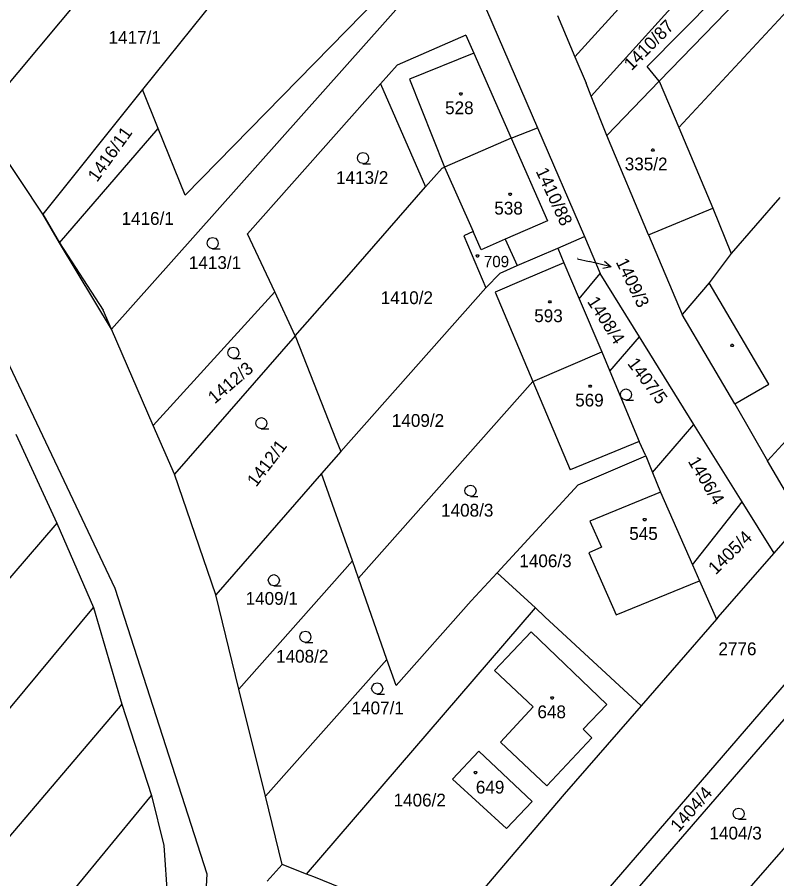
# Model space of a CAD drawing. Extents: x -580630 to -576196, y -1189024 to -1183567.
# Drawn here: x -578305.3 to -578204.3, y -1186455.1 to -1186340.5 of the extents above; entities that cross this region are included whole.
import ezdxf

# ---------------------------------------------------------------- set-up
doc = ezdxf.new("R2010")
doc.units = 0
for name, color, linetype in [('Vrstva 1', 7, 'Continuous'), ('Vrstva 16', 7, 'Continuous'), ('Vrstva 18', 7, 'Continuous'), ('Vrstva 19', 7, 'Continuous'), ('Vrstva 25', 7, 'Continuous'), ('Vrstva 4', 7, 'Continuous'), ('Vrstva 6', 7, 'Continuous'), ('Vrstva 63', 7, 'Continuous')]:
    doc.layers.add(name, color=color, linetype=linetype)

msp = doc.modelspace()

# ---------------------------------------------------------------- linework, layer by layer
at = {"layer": 'Vrstva 1'}
for p, q in [((-578286.11, -1186324.89), (-578310.4, -1186353.98)), ((-578247.75, -1186328.18), (-578283.02, -1186364.16)), ((-578292.81, -1186381.99), (-578246.85, -1186330.37)), ((-578246.85, -1186330.37), (-578236.13, -1186355.22)), ((-578231.16, -1186345.76), (-578217.5, -1186330.55)), ((-578228.99, -1186351.02), (-578213.75, -1186334.13)), ((-578276.93, -1186335.46), (-578288.66, -1186350.13)), ((-578221.54, -1186347.04), (-578211.2, -1186336.57)), ((-578209.48, -1186338.21), (-578219.96, -1186348.99)), ((-578233.49, -1186340.25), (-578231.16, -1186345.76)), ((-578245.66, -1186342.87), (-578254.82, -1186346.87)), ((-578245.66, -1186342.87), (-578244.6, -1186345.28)), ((-578244.6, -1186345.28), (-578239.64, -1186356.61)), ((-578231.16, -1186345.76), (-578229.68, -1186349.26)), ((-578254.82, -1186346.87), (-578257.01, -1186349.34)), ((-578219.96, -1186348.99), (-578221.54, -1186347.04)), ((-578274.71, -1186369.31), (-578257.01, -1186349.34)), ((-578257.01, -1186349.34), (-578251.02, -1186363.07)), ((-578228.99, -1186351.02), (-578229.68, -1186349.26)), ((-578226.93, -1186356.25), (-578219.96, -1186348.99)), ((-578219.96, -1186348.99), (-578217.36, -1186355.17)), ((-578288.66, -1186350.13), (-578301.92, -1186366.72)), ((-578286.6, -1186355.31), (-578288.66, -1186350.13)), ((-578226.93, -1186356.25), (-578228.99, -1186351.02)), ((-578301.92, -1186366.72), (-578310.4, -1186353.98)), ((-578299.7, -1186370.5), (-578286.6, -1186355.31)), ((-578283.02, -1186364.16), (-578286.6, -1186355.31)), ((-578239.64, -1186356.61), (-578236.13, -1186355.22)), ((-578236.13, -1186355.22), (-578229.91, -1186369.69)), ((-578217.36, -1186355.17), (-578212.83, -1186365.9)), ((-578239.64, -1186356.61), (-578248.51, -1186360.43)), ((-578239.64, -1186356.61), (-578234.83, -1186367.6)), ((-578221.36, -1186369.43), (-578226.93, -1186356.25)), ((-578251.02, -1186363.07), (-578248.82, -1186360.57)), ((-578248.82, -1186360.57), (-578248.51, -1186360.43)), ((-578248.51, -1186360.43), (-578244.7, -1186369.01)), ((-578261.52, -1186375.06), (-578251.02, -1186363.07)), ((-578203.91, -1186364.47), (-578210.39, -1186371.94)), ((-578301.92, -1186366.72), (-578299.7, -1186370.5)), ((-578212.83, -1186365.9), (-578210.39, -1186371.94)), ((-578234.83, -1186367.6), (-578240.44, -1186370.04)), ((-578315.27, -1186368.18), (-578292.35, -1186416.44)), ((-578244.7, -1186369.01), (-578245.93, -1186369.56)), ((-578243.63, -1186371.43), (-578244.7, -1186369.01)), ((-578271.1, -1186377.05), (-578274.71, -1186369.31)), ((-578245.93, -1186369.56), (-578243, -1186376.49)), ((-578240.44, -1186370.04), (-578243.63, -1186371.43)), ((-578240.44, -1186370.04), (-578238.85, -1186373.52)), ((-578233.42, -1186371.22), (-578229.91, -1186369.69)), ((-578229.91, -1186369.69), (-578227.8, -1186374.61)), ((-578221.36, -1186369.43), (-578216.91, -1186380.06)), ((-578299.7, -1186370.5), (-578293.89, -1186379.49)), ((-578238.85, -1186373.52), (-578233.42, -1186371.22)), ((-578233.42, -1186371.22), (-578232.66, -1186373.17)), ((-578210.39, -1186371.94), (-578213.31, -1186375.82)), ((-578241.13, -1186374.55), (-578238.85, -1186373.52)), ((-578232.66, -1186373.17), (-578237.98, -1186375.42)), ((-578232.66, -1186373.17), (-578230.61, -1186377.95)), ((-578243, -1186376.49), (-578241.13, -1186374.55)), ((-578230.61, -1186377.95), (-578227.8, -1186374.61)), ((-578222.57, -1186383.03), (-578227.8, -1186374.61)), ((-578268.37, -1186382.9), (-578261.52, -1186375.06)), ((-578237.98, -1186375.42), (-578241.78, -1186377.08)), ((-578213.31, -1186375.82), (-578216.91, -1186380.06)), ((-578287.24, -1186394.82), (-578271.1, -1186377.05)), ((-578268.37, -1186382.9), (-578271.1, -1186377.05)), ((-578243, -1186376.49), (-578262.28, -1186398.29)), ((-578241.78, -1186377.08), (-578236.77, -1186388.97)), ((-578230.61, -1186377.95), (-578227.6, -1186384.99)), ((-578292.81, -1186381.99), (-578293.89, -1186379.49)), ((-578209.89, -1186391.94), (-578216.91, -1186380.06)), ((-578287.24, -1186394.82), (-578292.81, -1186381.99)), ((-578268.37, -1186382.9), (-578284.43, -1186401.29)), ((-578268.37, -1186382.9), (-578262.9, -1186396.78)), ((-578226.52, -1186387.59), (-578222.57, -1186383.03)), ((-578215.33, -1186394.67), (-578222.57, -1186383.03)), ((-578236.77, -1186388.97), (-578227.6, -1186384.99)), ((-578227.6, -1186384.99), (-578226.52, -1186387.59)), ((-578226.52, -1186387.59), (-578222.64, -1186396.93)), ((-578236.77, -1186388.97), (-578259.95, -1186415.13)), ((-578236.77, -1186388.97), (-578231.82, -1186400.72)), ((-578195.91, -1186388.93), (-578205.54, -1186399.53)), ((-578209.89, -1186391.94), (-578205.54, -1186399.53)), ((-578284.43, -1186401.29), (-578287.24, -1186394.82)), ((-578220.84, -1186401.06), (-578215.33, -1186394.67)), ((-578208.92, -1186404.98), (-578215.33, -1186394.67)), ((-578305.52, -1186395.97), (-578300.06, -1186407.81)), ((-578262.9, -1186396.78), (-578262.28, -1186398.29)), ((-578222.64, -1186396.93), (-578231.82, -1186400.72)), ((-578221.74, -1186398.85), (-578222.64, -1186396.93)), ((-578262.28, -1186398.29), (-578264.85, -1186401.19)), ((-578230.74, -1186402.7), (-578221.74, -1186398.85)), ((-578221.74, -1186398.85), (-578220.84, -1186401.06)), ((-578201.61, -1186406.26), (-578205.54, -1186399.53)), ((-578278.94, -1186417.32), (-578284.43, -1186401.29)), ((-578264.85, -1186401.19), (-578278.94, -1186417.32)), ((-578260.76, -1186412.81), (-578264.85, -1186401.19)), ((-578220.84, -1186401.06), (-578219.78, -1186403.69)), ((-578230.74, -1186402.7), (-578241.5, -1186414.39)), ((-578219.78, -1186403.69), (-578229.2, -1186407.55)), ((-578219.78, -1186403.69), (-578215.53, -1186413.34)), ((-578215.53, -1186413.34), (-578208.92, -1186404.98)), ((-578204.68, -1186411.8), (-578208.92, -1186404.98)), ((-578300.06, -1186407.81), (-578295.2, -1186419.04)), ((-578229.2, -1186407.55), (-578227.63, -1186411.01)), ((-578204.68, -1186411.8), (-578200.9, -1186407.47)), ((-578227.63, -1186411.01), (-578229.32, -1186411.77)), ((-578275.85, -1186429.87), (-578260.76, -1186412.81)), ((-578259.95, -1186415.13), (-578260.76, -1186412.81)), ((-578229.32, -1186411.77), (-578225.67, -1186419.99)), ((-578212.15, -1186420.34), (-578204.68, -1186411.8)), ((-578215.53, -1186413.34), (-578214.59, -1186415.48)), ((-578241.5, -1186414.39), (-578244.96, -1186418.15)), ((-578241.5, -1186414.39), (-578236.43, -1186419.07)), ((-578256.17, -1186425.92), (-578259.95, -1186415.13)), ((-578225.67, -1186419.99), (-578214.59, -1186415.48)), ((-578214.59, -1186415.48), (-578212.35, -1186420.57)), ((-578292.35, -1186416.44), (-578280.11, -1186454.47)), ((-578275.85, -1186429.87), (-578278.94, -1186417.32)), ((-578244.96, -1186418.15), (-578254.96, -1186429.39)), ((-578295.2, -1186419.04), (-578291.45, -1186431.87)), ((-578266.85, -1186454.49), (-578236.43, -1186419.07)), ((-578190.62, -1186419.15), (-578240.77, -1186477.1)), ((-578236.43, -1186419.07), (-578235.16, -1186420.25)), ((-578241.05, -1186473.08), (-578195.15, -1186419.85)), ((-578235.16, -1186420.25), (-578222.36, -1186432.09)), ((-578212.35, -1186420.57), (-578222.36, -1186432.09)), ((-578212.15, -1186420.34), (-578212.35, -1186420.57)), ((-578241.85, -1186427.4), (-578236.99, -1186422.27)), ((-578236.99, -1186422.27), (-578226.93, -1186431.92)), ((-578272.34, -1186444.14), (-578256.17, -1186425.92)), ((-578254.96, -1186429.39), (-578256.17, -1186425.92)), ((-578236.71, -1186432.23), (-578241.85, -1186427.4)), ((-578272.34, -1186444.14), (-578275.85, -1186429.87)), ((-578291.45, -1186431.87), (-578287.5, -1186444.01)), ((-578241.05, -1186436.94), (-578236.71, -1186432.23)), ((-578222.36, -1186432.09), (-578232.6, -1186443.87)), ((-578226.93, -1186431.92), (-578230.06, -1186435.21)), ((-578230.06, -1186435.21), (-578228.92, -1186436.35)), ((-578228.92, -1186436.35), (-578234.88, -1186442.74)), ((-578234.88, -1186442.74), (-578241.05, -1186436.94)), ((-578243.94, -1186438.13), (-578247.43, -1186441.87)), ((-578236.84, -1186444.81), (-578243.94, -1186438.13)), ((-578247.43, -1186441.87), (-578240.28, -1186448.42)), ((-578287.5, -1186444.01), (-578285.83, -1186450.69)), ((-578270.11, -1186453.19), (-578272.34, -1186444.14)), ((-578232.6, -1186443.87), (-578248.07, -1186462.01)), ((-578240.28, -1186448.42), (-578236.84, -1186444.81)), ((-578197.88, -1186444.74), (-578239.67, -1186492.73)), ((-578285.83, -1186450.69), (-578285.23, -1186459.8)), ((-578266.85, -1186454.49), (-578270.11, -1186453.19)), ((-578280.11, -1186454.47), (-578281.44, -1186479)), ((-578265.9, -1186454.87), (-578266.85, -1186454.49)), ((-578248.07, -1186462.01), (-578265.9, -1186454.87))]:
    msp.add_line(p, q, dxfattribs=at)
at = {"layer": 'Vrstva 16'}
for p in [(-578230.82, -1186372.64), (-578226.36, -1186373.688)]:
    msp.add_line(p, (-578229.28, -1186373), dxfattribs=at)
msp.add_lwpolyline([(-578227.219, -1186372.972), (-578226.36, -1186373.688), (-578227.448, -1186373.945)], dxfattribs=at)
at = {"layer": 'Vrstva 25'}
for points in [[(-578246.25, -1186350.55), (-578246.16, -1186350.7), (-578246.25, -1186350.85), (-578246.43, -1186350.85), (-578246.52, -1186350.7), (-578246.43, -1186350.55)], [(-578220.72, -1186358.02), (-578220.63, -1186358.17), (-578220.72, -1186358.32), (-578220.9, -1186358.32), (-578220.99, -1186358.17), (-578220.9, -1186358.02)], [(-578239.69, -1186363.9), (-578239.6, -1186364.05), (-578239.69, -1186364.2), (-578239.87, -1186364.2), (-578239.96, -1186364.05), (-578239.87, -1186363.9)], [(-578244.02, -1186372.1), (-578243.93, -1186372.25), (-578244.02, -1186372.4), (-578244.2, -1186372.4), (-578244.29, -1186372.25), (-578244.2, -1186372.1)], [(-578234.4, -1186378.21), (-578234.31, -1186378.36), (-578234.4, -1186378.51), (-578234.58, -1186378.51), (-578234.67, -1186378.36), (-578234.58, -1186378.21)], [(-578210.17, -1186384.01), (-578210.08, -1186384.16), (-578210.17, -1186384.31), (-578210.35, -1186384.31), (-578210.44, -1186384.16), (-578210.35, -1186384.01)], [(-578229.04, -1186389.43), (-578228.95, -1186389.58), (-578229.04, -1186389.73), (-578229.22, -1186389.73), (-578229.31, -1186389.58), (-578229.22, -1186389.43)], [(-578221.8, -1186407.18), (-578221.71, -1186407.33), (-578221.8, -1186407.48), (-578221.98, -1186407.48), (-578222.07, -1186407.33), (-578221.98, -1186407.18)], [(-578234.09, -1186430.9), (-578234, -1186431.05), (-578234.09, -1186431.2), (-578234.27, -1186431.2), (-578234.36, -1186431.05), (-578234.27, -1186430.9)], [(-578244.29, -1186440.83), (-578244.2, -1186440.98), (-578244.29, -1186441.13), (-578244.47, -1186441.13), (-578244.56, -1186440.98), (-578244.47, -1186440.83)]]:
    msp.add_lwpolyline(points, close=True, dxfattribs=at)
for points in [[(-578259.35, -1186359.98), (-578259.73, -1186359.88), (-578260, -1186359.61), (-578260.1, -1186359.24), (-578260, -1186358.87), (-578259.73, -1186358.6), (-578259.36, -1186358.5), (-578258.99, -1186358.6), (-578258.72, -1186358.87), (-578258.62, -1186359.25), (-578258.72, -1186359.63), (-578258.99, -1186359.9), (-578259.37, -1186360), (-578258.37, -1186360)], [(-578279.35, -1186371.29), (-578279.73, -1186371.19), (-578280, -1186370.92), (-578280.1, -1186370.55), (-578280, -1186370.18), (-578279.73, -1186369.91), (-578279.36, -1186369.81), (-578278.99, -1186369.91), (-578278.72, -1186370.18), (-578278.62, -1186370.56), (-578278.72, -1186370.94), (-578278.99, -1186371.21), (-578279.37, -1186371.31), (-578278.37, -1186371.31)], [(-578276.6, -1186385.88), (-578276.98, -1186385.78), (-578277.25, -1186385.51), (-578277.35, -1186385.14), (-578277.25, -1186384.77), (-578276.98, -1186384.5), (-578276.61, -1186384.4), (-578276.24, -1186384.5), (-578275.97, -1186384.77), (-578275.87, -1186385.15), (-578275.97, -1186385.53), (-578276.24, -1186385.8), (-578276.62, -1186385.9), (-578275.62, -1186385.9)], [(-578224.37, -1186391.43), (-578224.75, -1186391.33), (-578225.02, -1186391.06), (-578225.12, -1186390.69), (-578225.02, -1186390.32), (-578224.75, -1186390.05), (-578224.38, -1186389.95), (-578224.01, -1186390.05), (-578223.74, -1186390.32), (-578223.64, -1186390.7), (-578223.74, -1186391.08), (-578224.01, -1186391.35), (-578224.39, -1186391.45), (-578223.39, -1186391.45)], [(-578272.86, -1186395.24), (-578273.24, -1186395.14), (-578273.51, -1186394.87), (-578273.61, -1186394.5), (-578273.51, -1186394.13), (-578273.24, -1186393.86), (-578272.87, -1186393.76), (-578272.5, -1186393.86), (-578272.23, -1186394.13), (-578272.13, -1186394.51), (-578272.23, -1186394.89), (-578272.5, -1186395.16), (-578272.88, -1186395.26), (-578271.88, -1186395.26)], [(-578245.05, -1186404.23), (-578245.43, -1186404.13), (-578245.7, -1186403.86), (-578245.8, -1186403.49), (-578245.7, -1186403.12), (-578245.43, -1186402.85), (-578245.06, -1186402.75), (-578244.69, -1186402.85), (-578244.42, -1186403.12), (-578244.32, -1186403.5), (-578244.42, -1186403.88), (-578244.69, -1186404.15), (-578245.07, -1186404.25), (-578244.07, -1186404.25)], [(-578271.2, -1186416.13), (-578271.58, -1186416.03), (-578271.85, -1186415.76), (-578271.95, -1186415.39), (-578271.85, -1186415.02), (-578271.58, -1186414.75), (-578271.21, -1186414.65), (-578270.84, -1186414.75), (-578270.57, -1186415.02), (-578270.47, -1186415.4), (-578270.57, -1186415.78), (-578270.84, -1186416.05), (-578271.22, -1186416.15), (-578270.22, -1186416.15)], [(-578267.01, -1186423.66), (-578267.39, -1186423.56), (-578267.66, -1186423.29), (-578267.76, -1186422.92), (-578267.66, -1186422.55), (-578267.39, -1186422.28), (-578267.02, -1186422.18), (-578266.65, -1186422.28), (-578266.38, -1186422.55), (-578266.28, -1186422.93), (-578266.38, -1186423.31), (-578266.65, -1186423.58), (-578267.03, -1186423.68), (-578266.03, -1186423.68)], [(-578257.46, -1186430.53), (-578257.84, -1186430.43), (-578258.11, -1186430.16), (-578258.21, -1186429.79), (-578258.11, -1186429.42), (-578257.84, -1186429.15), (-578257.47, -1186429.05), (-578257.1, -1186429.15), (-578256.83, -1186429.42), (-578256.73, -1186429.8), (-578256.83, -1186430.18), (-578257.1, -1186430.45), (-578257.48, -1186430.55), (-578256.48, -1186430.55)], [(-578209.38, -1186447.18), (-578209.76, -1186447.08), (-578210.03, -1186446.81), (-578210.13, -1186446.44), (-578210.03, -1186446.07), (-578209.76, -1186445.8), (-578209.39, -1186445.7), (-578209.02, -1186445.8), (-578208.75, -1186446.07), (-578208.65, -1186446.45), (-578208.75, -1186446.83), (-578209.02, -1186447.1), (-578209.4, -1186447.2), (-578208.4, -1186447.2)]]:
    msp.add_lwpolyline(points, dxfattribs=at)
at = {"layer": 'Vrstva 4'}
for p, q in [((-578217.36, -1186355.17), (-578202.38, -1186339.02)), ((-578244.6, -1186345.28), (-578253.17, -1186348.72)), ((-578253.17, -1186348.72), (-578248.51, -1186360.43)), ((-578221.36, -1186369.43), (-578212.83, -1186365.9)), ((-578205.37, -1186389.3), (-578213.31, -1186375.82)), ((-578209.89, -1186391.94), (-578205.37, -1186389.3))]:
    msp.add_line(p, q, dxfattribs=at)
at = {"layer": 'Vrstva 6'}
for p, q in [((-578300.06, -1186407.81), (-578349.57, -1186465.23)), ((-578333.07, -1186464.58), (-578295.2, -1186419.04)), ((-578291.45, -1186431.87), (-578335.5, -1186483.8)), ((-578306.59, -1186467.29), (-578287.5, -1186444.01))]:
    msp.add_line(p, q, dxfattribs=at)
at = {"layer": 'Vrstva 63'}
for p, q in [((-578301.92, -1186366.72), (-578310.4, -1186353.98)), ((-578299.7, -1186370.5), (-578301.92, -1186366.72)), ((-578292.81, -1186381.99), (-578299.7, -1186370.5)), ((-578287.24, -1186394.82), (-578292.81, -1186381.99)), ((-578284.43, -1186401.29), (-578287.24, -1186394.82)), ((-578278.94, -1186417.32), (-578284.43, -1186401.29)), ((-578275.85, -1186429.87), (-578278.94, -1186417.32)), ((-578272.34, -1186444.14), (-578275.85, -1186429.87)), ((-578270.11, -1186453.19), (-578272.34, -1186444.14)), ((-578272.12, -1186455.41), (-578270.11, -1186453.19))]:
    msp.add_line(p, q, dxfattribs=at)

# ---------------------------------------------------------------- texts
at = {"layer": 'Vrstva 16'}
msp.add_text('1409/3', height=1.7, rotation=295.9327, dxfattribs=at).set_placement((-578225.767, -1186373.047))
at = {"layer": 'Vrstva 18'}
for s, height, rotation, p in [('1410/87', 1.7, 45.14908, (-578223.642, -1186347.697)), ('1416/11', 1.7, 54.43099, (-578294.719, -1186362.532)), ('1410/88', 1.7, 294.78679, (-578236.416, -1186360.967)), ('1409/3', 0.1, 292.15118, (-578230.906, -1186372.428)), ('1408/4', 1.7, 302.57901, (-578229.601, -1186378.314)), ('1412/3', 1.7, 40.56541, (-578279.075, -1186392.013)), ('1407/5', 1.7, 306.99079, (-578224.261, -1186386.589)), ('1412/1', 1.7, 52.88401, (-578273.562, -1186403.093)), ('1406/4', 1.7, 300.68825, (-578216.19, -1186399.571)), ('1405/4', 1.7, 44.46153, (-578212.436, -1186414.735)), ('1404/4', 1.7, 48.47223, (-578217.37, -1186448.996))]:
    msp.add_text(s, height=height, rotation=rotation, dxfattribs=at).set_placement(p)
for s, p in [('1417/1', (-578293.198, -1186344.04)), ('1413/2', (-578262.937, -1186362.68)), ('1416/1', (-578291.468, -1186368.12)), ('1413/1', (-578282.515, -1186373.99)), ('1410/2', (-578256.997, -1186378.66)), ('1409/2', (-578255.515, -1186394.99)), ('1408/3', (-578248.965, -1186406.93)), ('1406/3', (-578238.558, -1186413.66)), ('1409/1', (-578274.963, -1186418.66)), ('2776', (-578212.077, -1186425.37)), ('1408/2', (-578270.912, -1186426.36)), ('1407/1', (-578260.873, -1186433.23)), ('1406/2', (-578255.285, -1186445.49)), ('1404/3', (-578213.268, -1186449.88))]:
    msp.add_text(s, height=1.7, dxfattribs=at).set_placement(p)
at = {"layer": 'Vrstva 19'}
for s, height, p in [('528', 1.7, (-578248.435, -1186353.4)), ('335/2', 1.7, (-578224.538, -1186360.87)), ('538', 1.7, (-578241.888, -1186366.75)), ('709', 1.5, (-578243.272, -1186373.75)), ('593', 1.7, (-578236.578, -1186381.06)), ('569', 1.7, (-578231.131, -1186392.28)), ('545', 1.7, (-578223.938, -1186410.03)), ('648', 1.7, (-578236.154, -1186433.75)), ('649', 1.7, (-578244.344, -1186443.77))]:
    msp.add_text(s, height=height, dxfattribs=at).set_placement(p)

doc.saveas('drawing.dxf')
